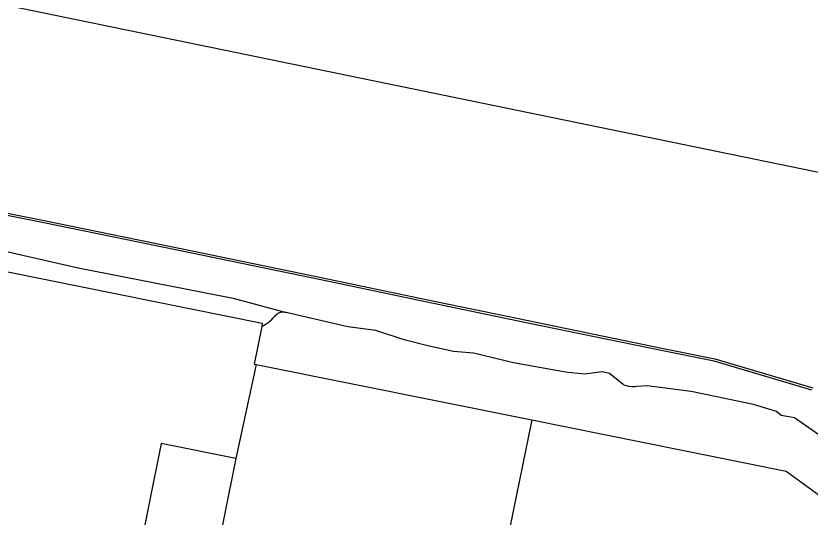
# Model space of a CAD drawing. Extents: x 157692 to 159670, y 381454 to 383289.
# Drawn here: x 158719 to 158845.7, y 382777.4 to 382857.4 of the extents above; entities that cross this region are included whole.
import ezdxf

# ---------------------------------------------------------------- set-up
doc = ezdxf.new("R2010")
doc.units = 0
for name, color, linetype in [('IMGEO_Erf', 7, 'Continuous'), ('IMGEO_Groenvoorziening', 7, 'Continuous'), ('IMGEO_Kademuur', 7, 'Continuous'), ('IMGEO_Pand', 7, 'Continuous'), ('IMGEO_Waterloop', 7, 'Continuous')]:
    doc.layers.add(name, color=color, linetype=linetype)

msp = doc.modelspace()

# ---------------------------------------------------------------- linework, layer by layer
at = {"layer": 'IMGEO_Erf'}
for points in [[(158815.84, 382798.57), (158813.66, 382800.34), (158812.48, 382800.6), (158809.68, 382800.22), (158806.67, 382800.55), (158798.34, 382802.01), (158791.95, 382803.55), (158788.81, 382803.86), (158784.89, 382804.67), (158780.89, 382805.69), (158776.4, 382807.2), (158771.95, 382807.79), (158762.32, 382810), (158762.07, 382810.07)], [(158849.92, 382788.56), (158843.18, 382793.25), (158841.04, 382793.62), (158840.32, 382794.28), (158836.67, 382795.39), (158826.72, 382797.45), (158819.7, 382798.36), (158818.03, 382798.27)]]:
    msp.add_lwpolyline(points, dxfattribs=at)
msp.add_arc((158817.47, 382802.34), 4.1, 246.6851, 277.9061, dxfattribs=at)
at = {"layer": 'IMGEO_Groenvoorziening'}
for points in [[(158673.01, 382827.62), (158699.21, 382823.12), (158710.45, 382821.42), (158728.91, 382817.18), (158753.61, 382812.35), (158762.07, 382810.07)], [(158762.07, 382810.07), (158761.81, 382810.1), (158761.5, 382810.1), (158761.19, 382810.04), (158760.87, 382809.93), (158760.58, 382809.76), (158760.22, 382809.44)]]:
    msp.add_lwpolyline(points, dxfattribs=at)
msp.add_arc((158755.72, 382813.12), 5.82, 295.0125, 320.753, dxfattribs=at)
at = {"layer": 'IMGEO_Kademuur'}
for points in [[(159081.74, 382786.11), (158971.56, 382808.73), (158891.12, 382825.28), (158889.46, 382823.66), (158714.04, 382859.78), (158698.56, 382862.69), (158698.38, 382861.8), (158697.19, 382855.84), (158679.57, 382859.72), (158677.66, 382860.11), (158670.72, 382861.53), (158668.83, 382861.92), (158667.38, 382862.29), (158665.51, 382861.64), (158662.45, 382860.75), (158661.87, 382860.66), (158660.58, 382860.42), (158659.57, 382860.43), (158658.72, 382860.47), (158657.83, 382860.63), (158656.02, 382861.03), (158652.41, 382861.77)], [(158611.62, 382845.83), (158610.69, 382846.02), (158610.77, 382846.41), (158626.04, 382843.26), (158639.84, 382840.46), (158647.82, 382838.85), (158657.14, 382836.78), (158662.9, 382835.71), (158664.04, 382835.52), (158674.07, 382834.62), (158681.78, 382833.2), (158693.96, 382830.64), (158708.26, 382827.8), (158723.49, 382824.75), (158746.83, 382819.98), (158767.68, 382815.65), (158784.42, 382812.16), (158799.17, 382809.08), (158821.74, 382804.43), (158830.46, 382802.68), (158846.1, 382798.04)], [(158845.97, 382797.66), (158830.37, 382802.29), (158821.67, 382804.04), (158799.09, 382808.69), (158784.34, 382811.77), (158767.6, 382815.26), (158746.75, 382819.59), (158723.41, 382824.36), (158708.18, 382827.41), (158693.88, 382830.25), (158681.7, 382832.8), (158674.02, 382834.23), (158663.99, 382835.12), (158662.83, 382835.32), (158657.06, 382836.38), (158649.64, 382838.03)]]:
    msp.add_lwpolyline(points, dxfattribs=at)
at = {"layer": 'IMGEO_Pand'}
for points in [[(158689.49, 382822.2), (158694.42, 382821.21), (158758.28, 382808.34), (158758.18, 382807.85)], [(158758.18, 382807.85), (158756.97, 382801.84), (158757.31, 382801.77)], [(158757.31, 382801.77), (158754.08, 382786.76)], [(158757.31, 382801.77), (158801.28, 382792.91)], [(158801.28, 382792.91), (158796.8, 382771.05), (158796.58, 382771.1), (158792.24, 382750), (158780.72, 382693.92), (158774.39, 382663.13)], [(158801.28, 382792.91), (158841.84, 382784.73), (158867.62, 382766), (158864.37, 382750), (158861.34, 382735.09), (158841.95, 382739.07), (158833.07, 382695.79), (158813.46, 382699.81), (158805.67, 382661.82), (158804.66, 382656.92)], [(158754.08, 382786.76), (158742.15, 382789.16), (158734.26, 382750), (158727.7, 382718.31), (158726.68, 382713.41), (158723.57, 382714.04), (158722.29, 382707.72), (158703.29, 382711.6)], [(158754.08, 382786.76), (158746.67, 382750), (158736.58, 382701.36), (158735.61, 382697.47)]]:
    msp.add_lwpolyline(points, dxfattribs=at)
at = {"layer": 'IMGEO_Waterloop'}
msp.add_lwpolyline([(158971.56, 382808.73), (158891.12, 382825.28), (158889.46, 382823.66), (158714.04, 382859.78), (158698.56, 382862.69)], dxfattribs=at)

doc.saveas('drawing.dxf')
